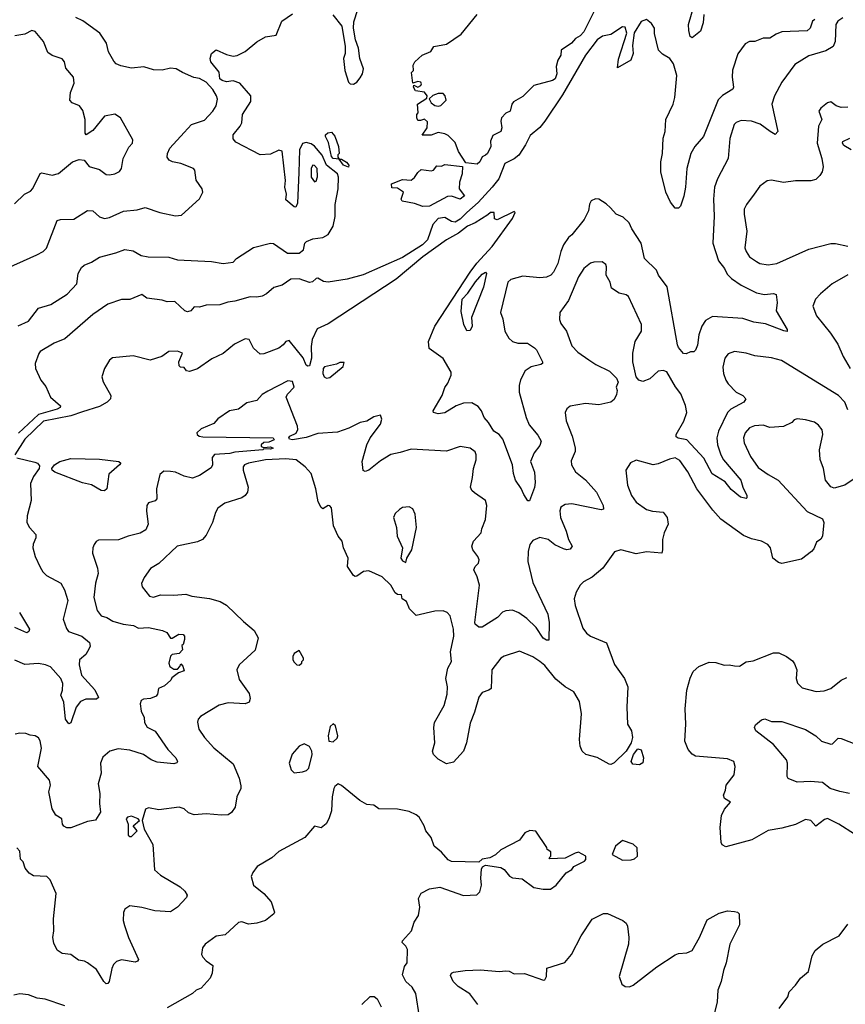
# Model space of a CAD drawing. Extents: x 1690054 to 1842981, y 782881 to 914114.
# Tile 480 of 656: x 1792444 to 1797320, y 828001 to 833814. Entities that reach past the tile are written whole.
import ezdxf

# ---------------------------------------------------------------- set-up
doc = ezdxf.new("R2010")
doc.units = 0

msp = doc.modelspace()

# ---------------------------------------------------------------- linework, layer by layer
at = {"layer": '0CON10XD'}
for points in [[(1792435, 832007.6), (1792496.1, 832033.9), (1792555, 832111.8), (1792627.7, 832132.3), (1792725, 832193.3), (1792781.1, 832255), (1792789.2, 832315), (1792809.1, 832350.9), (1792825, 832365.7), (1792867.2, 832382.8), (1792915, 832412.9), (1793012.4, 832437.6), (1793065, 832458), (1793115, 832449.2), (1793162.2, 832422.2), (1793202.5, 832415), (1793325, 832412.5), (1793375, 832397.3), (1793576.3, 832386.3), (1793645, 832373.9), (1793705, 832382.9), (1793723.8, 832405), (1793825, 832469.5), (1793925, 832495.7), (1793943.6, 832493.6), (1794025, 832435.3), (1794095, 832435.5), (1794120, 832455), (1794128.1, 832495), (1794137.1, 832505), (1794175, 832520.6), (1794235, 832528.4), (1794265, 832546.7), (1794295, 832594.6), (1794307.7, 832652.3), (1794306.7, 832723.3), (1794325.8, 832815), (1794327.6, 832885), (1794321.2, 832905), (1794256.2, 832955), (1794230.7, 833015), (1794185, 833067.9), (1794165, 833081), (1794135, 833089.2), (1794115, 833082.9), (1794096.1, 833045), (1794092.2, 832912.2), (1794085, 832730), (1794075, 832707.5), (1794065, 832710), (1794015, 832750), (1794019.2, 832785), (1794009.1, 832825), (1794013.2, 832865), (1793995, 833038.6), (1793975, 833044.5), (1793925, 833020.6), (1793865, 833016.2), (1793721.3, 833091.3), (1793705, 833110), (1793704, 833135), (1793745.7, 833185), (1793756, 833205), (1793760.8, 833255), (1793808.7, 833331.3), (1793809.5, 833365), (1793745, 833439.1), (1793705, 833452.4), (1793665, 833448.1), (1793638.9, 833455), (1793626, 833465), (1793622.6, 833505), (1793572.6, 833565), (1793567.9, 833585), (1793575.8, 833615), (1793605, 833636), (1793665, 833609), (1793705, 833599), (1793727.5, 833602.5), (1793775, 833625.8), (1793845, 833684.2), (1793895, 833712.2), (1793957.9, 833722.1), (1793992.9, 833805), (1794055, 833849.6)], [(1794293.6, 833843.6), (1794346.8, 833776.8), (1794366.5, 833655), (1794366.2, 833615), (1794357.3, 833585), (1794364.1, 833514.1), (1794385, 833446.2), (1794395.7, 833435.7), (1794415, 833434.3), (1794435, 833445.6), (1794455, 833470.6), (1794469.2, 833495), (1794474.7, 833524.7), (1794452.2, 833585), (1794445.3, 833645.3), (1794426.3, 833696.3), (1794415.7, 833765), (1794418.3, 833801.7), (1794440, 833875)], [(1795845, 833880), (1795775, 833742), (1795755, 833718.8), (1795726.2, 833703.8), (1795702.5, 833675), (1795642.5, 833635), (1795640, 833605), (1795622.5, 833575), (1795611.4, 833538.6), (1795616.7, 833495), (1795605.8, 833464.2), (1795590, 833455), (1795480, 833425), (1795415, 833360), (1795360.5, 833329.5), (1795350, 833315), (1795340, 833275), (1795315, 833263.3), (1795290, 833235), (1795286, 833215), (1795291.4, 833175), (1795285.6, 833155), (1795239.2, 833130.8), (1795223.6, 833096.4), (1795225.8, 833065), (1795207, 833025), (1795195.4, 833014.6), (1795176.2, 833003.8), (1795160.7, 832975), (1795145, 832961.8), (1795078.3, 832968.3), (1795036.4, 833036.4), (1795015, 833090), (1794975, 833130), (1794955, 833140), (1794915, 833147.5), (1794875, 833132.5), (1794821.7, 833131.7), (1794850, 833175), (1794851.7, 833211.7), (1794835, 833227.5), (1794811.7, 833218.3), (1794795, 833220), (1794790, 833235), (1794790, 833255), (1794797.5, 833265), (1794792.5, 833315), (1794848.8, 833351.2), (1794851.2, 833365), (1794835.6, 833385.6), (1794782.5, 833395), (1794770, 833415), (1794771.7, 833428.3), (1794795, 833416.7), (1794812.5, 833425), (1794816.1, 833436.1), (1794812.5, 833445), (1794795, 833450), (1794765, 833440), (1794758.3, 833501.7), (1794770, 833515), (1794767.5, 833545), (1794777.5, 833565), (1794820, 833605), (1794873, 833627), (1794890, 833655), (1794965, 833670), (1795051.6, 833728.4), (1795145, 833845.8)], [(1796484.3, 833845), (1796480, 833795), (1796465, 833746), (1796415, 833707.5), (1796404.3, 833714.3), (1796395, 833750), (1796393.9, 833785), (1796425.4, 833895)], [(1792330.4, 832329.6), (1792545, 832426.1), (1792583.1, 832445), (1792602.5, 832465), (1792665, 832628), (1792685, 832634.4), (1792764, 832636), (1792845, 832687.3), (1792875, 832686.4), (1792915, 832650.9), (1792945, 832641.2), (1792975, 832647.1), (1793056.3, 832683.7), (1793137.8, 832692.2), (1793185, 832704.4), (1793272.5, 832675), (1793365, 832655.8), (1793399.1, 832660.9), (1793505, 832756.7), (1793526, 832795), (1793522, 832815), (1793487, 832867), (1793478, 832925), (1793471.2, 832935), (1793395.3, 832965.3), (1793346.2, 832975), (1793326.2, 832985), (1793315, 833002.5), (1793316.9, 833025), (1793330.5, 833055), (1793415, 833147.9), (1793458.8, 833195), (1793535, 833221.1), (1793585.5, 833275), (1793604.4, 833305), (1793611.5, 833345), (1793606.9, 833365), (1793585, 833402.5), (1793545, 833444.5), (1793505, 833467.3), (1793473, 833473), (1793405, 833502.3), (1793368.8, 833525), (1793335, 833528.2), (1793285, 833516.5), (1793235, 833517.5), (1793176.8, 833536.8), (1793105, 833528.9), (1793041.3, 833541.3), (1793014.3, 833554.3), (1792999.6, 833569.6), (1792969.4, 833625), (1792955.9, 833675), (1792916.5, 833735), (1792817.3, 833807.3), (1792775, 833827.7)], [(1797140, 833815), (1797126.1, 833805), (1797112.3, 833765), (1797095, 833749.2), (1796945, 833743.1), (1796910.7, 833729.3), (1796875, 833705.6), (1796835, 833704.2), (1796785, 833686.2), (1796755, 833686.2), (1796728.8, 833671.2), (1796685, 833613.3), (1796654.4, 833515.6), (1796651.9, 833475), (1796660, 833415), (1796655.7, 833405), (1796595, 833367.1), (1796569.6, 833340.4), (1796481.5, 833125), (1796431.4, 833065), (1796407.8, 833025), (1796383.6, 832935), (1796375.4, 832824.6), (1796366.8, 832773.2), (1796347.2, 832712.8), (1796335, 832700.8), (1796315, 832702), (1796287.7, 832737.7), (1796260.8, 832795), (1796230, 832915), (1796229.5, 832975), (1796239.6, 833025), (1796244.7, 833115), (1796255.4, 833155), (1796259.1, 833225), (1796304.3, 833315.7), (1796313.3, 833355), (1796325.4, 833485), (1796305, 833553.3), (1796284.3, 833584.3), (1796240.9, 833610.9), (1796216.2, 833635), (1796193.6, 833733.6), (1796192.5, 833765), (1796175, 833792.5), (1796145, 833816.2), (1796115, 833804), (1796072.7, 833737.3), (1796062.3, 833662.3), (1796067.1, 833615), (1796054.1, 833575.9), (1795975, 833530), (1795981.3, 833581.3), (1796028.9, 833735), (1796020, 833770), (1796005, 833771.2), (1795935, 833726.7), (1795885, 833717.5), (1795853.8, 833695), (1795785, 833605.6), (1795649.4, 833370.6), (1795545, 833214.8), (1795515, 833176.8), (1795458.8, 833131.2), (1795431.8, 833075), (1795391.8, 833015), (1795365, 832991.8), (1795310, 832965), (1795274.6, 832875), (1795233.8, 832825), (1795150.8, 832735), (1795085, 832676.4), (1795045, 832635.7), (1795015, 832618.9), (1794995, 832623.1), (1794955, 832647.1), (1794915, 832640.8), (1794884.6, 832605.4), (1794852.5, 832515), (1794822.5, 832485), (1794705, 832410.8), (1794472.1, 832307.9), (1794378.4, 832281.6), (1794265, 832265.1), (1794238.1, 832268.1), (1794205, 832287.5), (1794195, 832287.1), (1794173, 832267), (1794155, 832262.1), (1794095, 832284.8), (1794045, 832281.8), (1793995, 832247.2), (1793945, 832232.9), (1793901.8, 832195), (1793875, 832181.9), (1793845, 832175.2), (1793805, 832177.8), (1793715, 832151.6), (1793673.8, 832146.2), (1793625, 832129.8), (1793545, 832127.9), (1793505, 832117), (1793475, 832119.1), (1793454, 832095), (1793435, 832088.9), (1793420, 832095), (1793360.4, 832150.4), (1793315, 832149.2), (1793285, 832159.1), (1793195, 832170.5), (1793165, 832191.5), (1793095, 832161.9), (1793045, 832161.2), (1792965, 832134.7), (1792875, 832072.8), (1792710.9, 831929.1), (1792648.1, 831905), (1792564.7, 831855.3), (1792556.5, 831843.5), (1792536.2, 831785), (1792536.9, 831755), (1792568.4, 831685), (1792598.1, 831648.1), (1792625, 831585.7), (1792685.8, 831535), (1792682.9, 831525), (1792665, 831515.4), (1792555, 831483.5), (1792437.5, 831372.5)], [(1797305, 833825.4), (1797275.6, 833805), (1797264.5, 833785), (1797260.4, 833685), (1797248.1, 833655), (1797205, 833630.4), (1797105, 833600.5), (1797021.1, 833548.9), (1796945.6, 833444.4), (1796902, 833365), (1796885.8, 833315), (1796921.2, 833155), (1796905, 833136.7), (1796876.7, 833155), (1796817.6, 833197.6), (1796765, 833215.5), (1796705, 833220), (1796675, 833207.5), (1796664.5, 833195), (1796637.7, 833112.3), (1796628.9, 832995), (1796564.4, 832875), (1796548.2, 832825), (1796540.9, 832755), (1796546.2, 832655), (1796536.9, 832495), (1796571.1, 832391.1), (1796606.9, 832345), (1796622.6, 832312.6), (1796646.9, 832286.9), (1796705, 832247.5), (1796795, 832202.2), (1796842.4, 832192.4), (1796895, 832196.9), (1796911.7, 832191.7), (1796916.9, 832145), (1796911.8, 832095), (1796976.7, 831985), (1796976.2, 831973.8), (1796956.2, 831976.2), (1796848.5, 832018.5), (1796778.9, 832028.9), (1796715, 832050.9), (1796535, 832061.5), (1796495, 832038.6), (1796472.2, 832005), (1796455, 831953.3), (1796447, 831893), (1796435, 831863.3), (1796425, 831853.8), (1796405, 831853.3), (1796379.3, 831840.7), (1796365, 831843.3), (1796335, 831878), (1796328.5, 831895), (1796267.6, 832237.6), (1796216.9, 832305), (1796205.6, 832335), (1796133.1, 832405), (1796114.5, 832495), (1796059.8, 832579.8), (1796044.3, 832615), (1796008.5, 832648.5), (1795966.2, 832665), (1795933.2, 832703.2), (1795907.9, 832727.9), (1795865, 832753.8), (1795845, 832756.7), (1795820, 832745), (1795810, 832725), (1795802.5, 832685), (1795776.9, 832635), (1795705.6, 832544.4), (1795685, 832528.8), (1795655.6, 832485), (1795639.1, 832445), (1795622.7, 832375), (1795597, 832323), (1795580.8, 832305), (1795555, 832293.5), (1795515, 832290.4), (1795415, 832300.5), (1795345, 832280.6), (1795327.1, 832265), (1795283.8, 832085), (1795297.3, 832047.3), (1795308.5, 831975), (1795333.1, 831933.1), (1795354.7, 831914.7), (1795385.5, 831904.5), (1795443.6, 831903.6), (1795485, 831877.1), (1795496.9, 831865), (1795532.5, 831795), (1795531.2, 831785), (1795521.9, 831778.1), (1795465.4, 831764.6), (1795429.8, 831740.2), (1795402.5, 831687.5), (1795393.1, 831655), (1795394.6, 831615), (1795436.1, 831465), (1795452.7, 831422.7), (1795505, 831362), (1795523.3, 831325), (1795515, 831299.2), (1795482.5, 831257.5), (1795460, 831205), (1795485, 831143.3), (1795489.1, 831080.9), (1795485, 831052.5), (1795455, 830972.5), (1795445, 830972.5), (1795420.4, 831010.4), (1795406.3, 831046.3), (1795371.3, 831095), (1795359.6, 831135), (1795355.4, 831185.4), (1795296.6, 831336.6), (1795276.4, 831365), (1795243.5, 831385), (1795213.5, 831435), (1795187.1, 831465), (1795171.1, 831505), (1795150.9, 831530.9), (1795115, 831552.1), (1795065, 831550), (1795021.4, 831535), (1794955, 831492.5), (1794915, 831486.9), (1794887.5, 831495), (1794886.2, 831505), (1794939.5, 831595), (1794955, 831643.3), (1794972.3, 831667.7), (1794992.5, 831715), (1794992.6, 831732.6), (1794945, 831813.1), (1794862.5, 831872.5), (1794859.2, 831915), (1794894.9, 832005), (1795105, 832323.1), (1795144.2, 832375.8), (1795234.2, 832475), (1795355, 832641.2), (1795370, 832675), (1795365, 832682.5), (1795263, 832633), (1795248.3, 832638.3), (1795246.7, 832676.7), (1795225, 832676), (1795208, 832662), (1795134.4, 832615.6), (1795088.8, 832595), (1795035.9, 832554.1), (1794965, 832514.6), (1794824.2, 832415), (1794667.8, 832282.2), (1794265, 832018), (1794200.2, 831989.8), (1794171.9, 831925), (1794165.5, 831885), (1794167.3, 831815), (1794155, 831771.2), (1794145, 831768.8), (1794136.7, 831775), (1794117.2, 831817.2), (1794035, 831920), (1794015, 831913.8), (1793999.2, 831895), (1793975, 831874.5), (1793885, 831842), (1793865, 831840), (1793824.7, 831874.7), (1793800, 831925), (1793775, 831930.8), (1793712.3, 831897.7), (1793645, 831842.9), (1793578.1, 831811.9), (1793495, 831753.1), (1793446.7, 831736.7), (1793430, 831740), (1793415, 831760), (1793393, 831763), (1793385, 831770), (1793383.6, 831793.6), (1793406.2, 831845), (1793375, 831858), (1793325, 831856), (1793283.9, 831826.1), (1793215, 831803.8), (1793115, 831830), (1792992.7, 831817.3), (1792975, 831803.3), (1792944.3, 831755.7), (1792930, 831705), (1792936.5, 831676.5), (1792982.9, 831595), (1792981.1, 831575), (1792961.5, 831555), (1792915, 831530.7), (1792815, 831498.2)], [(1792412.4, 832727.6), (1792472, 832785), (1792507.5, 832802.5), (1792522.5, 832817.5), (1792565, 832906), (1792575, 832909.2), (1792635, 832896), (1792674.1, 832905.9), (1792756, 832975), (1792795, 832989.5), (1792825.6, 832985.6), (1792855, 832948.1), (1792915, 832930), (1792955, 832900), (1792975, 832897.5), (1793005, 832904), (1793032.7, 832917.3), (1793044.3, 832935.7), (1793055.5, 832995), (1793089.1, 833060.9), (1793109.2, 833085), (1793112.9, 833105), (1793039.2, 833235), (1793005, 833255.6), (1792944.4, 833245.6), (1792875, 833160.8), (1792836.1, 833133.9), (1792830, 833145), (1792831.2, 833225), (1792817.7, 833277.7), (1792797.5, 833305), (1792753, 833323), (1792739.7, 833339.7), (1792744.6, 833385), (1792765, 833440), (1792761.4, 833475), (1792717.3, 833527.3), (1792708, 833565), (1792695, 833583.3), (1792635, 833602), (1792610.9, 833620.9), (1792584.2, 833685), (1792535, 833744.3), (1792515, 833749.5), (1792475, 833729.4), (1792415, 833718.9)], [(1794915, 833303.3), (1794931.7, 833308.3), (1794961.7, 833338.3), (1794956.7, 833365), (1794945, 833378.8), (1794915, 833377.5), (1794883, 833367), (1794862.5, 833347.5), (1794874.2, 833324.2), (1794895, 833308), (1794915, 833303.3)], [(1797335, 833297.5), (1797295, 833296.7), (1797266.4, 833306.4), (1797235, 833330), (1797215, 833322.5), (1797175, 833291.2), (1797164.2, 833275), (1797182, 833225), (1797161.9, 833185), (1797154.4, 833084.4), (1797180.8, 832995), (1797188.8, 832945), (1797183.9, 832916.1), (1797168.8, 832895), (1797145, 832870), (1797116.8, 832863.2), (1797025, 832862.9), (1796955, 832852), (1796885, 832866), (1796857.7, 832862.3), (1796815, 832831.2), (1796782, 832785), (1796736.8, 832723.2), (1796723.3, 832695), (1796721.9, 832665), (1796738.9, 832565), (1796726.4, 832466.4), (1796733.5, 832445), (1796754.4, 832415), (1796796, 832386), (1796815.3, 832375.3), (1796865, 832367.1), (1796915, 832374.7), (1797105, 832460), (1797235, 832492), (1797262.3, 832492.3), (1797335, 832478)], [(1794385, 832944), (1794356.7, 832955), (1794330, 832990), (1794295, 832994.2), (1794285, 833006), (1794268.3, 833088.3), (1794250, 833125), (1794250, 833135), (1794263, 833147), (1794285, 833150), (1794305, 833126.7), (1794327.5, 833065), (1794330, 833025), (1794323, 833017), (1794322.5, 833002.5), (1794330, 832990), (1794345, 832990), (1794375, 832972.5), (1794387.5, 832955), (1794385, 832944)], [(1797354, 833045), (1797311.5, 833071.5), (1797302.5, 833085), (1797305, 833095.6), (1797346, 833115)], [(1794185, 832856.2), (1794195, 832860), (1794203, 832887), (1794200, 832935), (1794185, 832954.3), (1794175, 832955.6), (1794165, 832937.5), (1794164.7, 832884.7), (1794185, 832856.2)], [(1794825, 832711.1), (1794775, 832729.2), (1794702.5, 832742.5), (1794697.5, 832755), (1794710, 832795), (1794675, 832820), (1794641.7, 832821.7), (1794640, 832845), (1794705, 832870), (1794755, 832867.5), (1794775, 832882.5), (1794795, 832912.5), (1794815, 832930), (1794875, 832921.2), (1794887.5, 832925), (1794908.3, 832951.7), (1794935, 832950), (1794955, 832960), (1795058.3, 832948.3), (1795058, 832905), (1795042, 832855), (1795038.8, 832815), (1795070, 832775), (1795045, 832754), (1794995, 832771.5), (1794969.6, 832770.4), (1794865, 832713.1), (1794825, 832711.1)], [(1797335, 831510), (1797316.9, 831555), (1797279.2, 831595), (1796942.2, 831802.2), (1796885, 831818.5), (1796785, 831830.5), (1796735, 831845.5), (1796665, 831855.6), (1796628.3, 831841.7), (1796607.5, 831815), (1796596.6, 831763.4), (1796601.2, 831725), (1796615.3, 831685.3), (1796627.3, 831665), (1796675, 831615.5), (1796714.7, 831594.7), (1796732.5, 831575), (1796720, 831555), (1796644.8, 831515.2), (1796623.9, 831495), (1796570.7, 831385), (1796561.4, 831345), (1796565.3, 831305), (1796583.9, 831245), (1796600.8, 831215), (1796702.9, 831095), (1796713.9, 831053.9), (1796738.6, 831005), (1796739.2, 830990.8), (1796733.6, 830986.4), (1796700, 830995), (1796645, 831039.4), (1796610, 831085), (1796532.9, 831132.9), (1796483.5, 831225), (1796385, 831334.2), (1796333.7, 831343.7), (1796321.5, 831351.5), (1796320.8, 831365), (1796366.8, 831443.2), (1796384.1, 831494.1), (1796375.8, 831535.8), (1796348.8, 831605), (1796316.6, 831646.6), (1796265.9, 831735.9), (1796245, 831743.3), (1796215, 831738.6), (1796165.4, 831694.6), (1796125, 831678.6), (1796101.2, 831685), (1796085.7, 831705), (1796064.3, 831794.3), (1796065.5, 831845), (1796079.1, 831915), (1796117.1, 831975), (1796115.6, 832015), (1796039.6, 832179.6), (1796025, 832190.6), (1795985, 832199.5), (1795939.3, 832229.3), (1795930.8, 832265), (1795907.7, 832305), (1795910, 832355), (1795905, 832368.8), (1795884.2, 832384.2), (1795835, 832382.9), (1795815, 832375.7), (1795775, 832344.3), (1795743.6, 832296.4), (1795685.9, 832155.9), (1795634.4, 832085.6), (1795631.4, 832045), (1795640.6, 832020.6), (1795673.3, 831975), (1795705, 831888.8), (1795741.2, 831851.2), (1795805.3, 831805.3), (1795847.4, 831777.4), (1795928.2, 831738.2), (1795967.9, 831697.9), (1795978.8, 831675), (1795965.8, 831645), (1795972.9, 831625), (1795968.7, 831601.3), (1795955, 831571.2), (1795935, 831555.7), (1795865, 831539.6), (1795785, 831548.6), (1795695, 831532), (1795675, 831517.5), (1795666.2, 831495), (1795670.8, 831445), (1795707.5, 831355), (1795724.1, 831285.9), (1795724.2, 831265), (1795700.3, 831209.7), (1795701.9, 831185), (1795725.8, 831145), (1795786.4, 831096.4), (1795850, 831025), (1795890, 830945), (1795892.5, 830925), (1795878.8, 830921.2), (1795705, 830956.2), (1795665, 830951.5), (1795639.2, 830935), (1795633.3, 830915), (1795637.7, 830875), (1795671.8, 830795), (1795684.7, 830744.7), (1795707.1, 830705), (1795695, 830688.9), (1795675, 830684.8), (1795655, 830690.3), (1795605, 830713.9), (1795565, 830745.4), (1795515, 830757.8), (1795475, 830739.4), (1795457.5, 830715), (1795446.7, 830675), (1795445.5, 830615), (1795475, 830491.2), (1795563.1, 830305), (1795571.4, 830255), (1795568.8, 830151.2), (1795555, 830150), (1795535, 830162.9), (1795495, 830226), (1795439.4, 830279.4), (1795392.1, 830312.1), (1795355, 830327.1), (1795315, 830324.3), (1795295, 830315.8), (1795266, 830285), (1795175, 830227.1), (1795155, 830227.5), (1795134.2, 830245), (1795132, 830255), (1795158.6, 830475), (1795145.7, 830525), (1795126, 830565), (1795134, 830585), (1795153.8, 830605), (1795158, 830625), (1795150, 830645), (1795119.2, 830685), (1795114.3, 830705.7), (1795125, 830736.2), (1795170, 830785), (1795172.7, 830807.3), (1795195.9, 830864.1), (1795202, 830945), (1795195.5, 830975.5), (1795129.7, 831019.7), (1795114.2, 831035), (1795105.7, 831055), (1795118.9, 831111.1), (1795123.6, 831165), (1795140, 831215), (1795140, 831245), (1795133.2, 831263.2), (1795105, 831284.2), (1795045, 831294.2), (1794965, 831266.7), (1794755, 831277.8), (1794691.5, 831258.5), (1794635, 831246.9), (1794575, 831210), (1794505, 831154.2), (1794485, 831146.7), (1794471.7, 831151.7), (1794466, 831205), (1794494.5, 831305), (1794513.8, 831345), (1794574.5, 831425.5), (1794582.9, 831455), (1794575, 831478.8), (1794535, 831468.6), (1794495, 831444.4), (1794455, 831436.2), (1794388.1, 831401.9), (1794321.2, 831378.8), (1794205, 831370.8), (1794135, 831348), (1794055, 831333.8), (1794037.5, 831337.5), (1794032.5, 831345), (1794040, 831355), (1794076.7, 831373.3), (1794087.3, 831395), (1794084.6, 831415), (1794018.2, 831585), (1794026, 831604), (1794064, 831645), (1794055, 831677.5), (1794028.3, 831681.7), (1793909.2, 831620.8), (1793875, 831601.2), (1793845, 831566.2), (1793785, 831551.2), (1793735.9, 831514.1), (1793682.5, 831505), (1793615, 831457.5), (1793590.7, 831429.3), (1793515, 831398), (1793490, 831375), (1793491.2, 831365), (1793503.8, 831355), (1793525, 831350.8), (1793940, 831345), (1793947, 831333), (1793915, 831320), (1793885, 831317.5), (1793870, 831305), (1793870, 831295), (1793885, 831287.5), (1793925, 831292.5), (1793940, 831285), (1793925, 831277.5), (1793885, 831280), (1793880, 831275), (1793715, 831260.3), (1793685, 831252.2), (1793595, 831247.8), (1793580, 831230), (1793582.7, 831185), (1793575, 831168.1), (1793505, 831122.9), (1793465, 831106.7), (1793415, 831118.5), (1793365, 831142.2), (1793335, 831146.9), (1793295, 831148), (1793271.7, 831128.3), (1793251.5, 831045), (1793253.1, 830985), (1793245, 830972.9), (1793205, 830962), (1793195.6, 830945), (1793192.8, 830912.8), (1793201.8, 830835), (1793188.3, 830801.7), (1793155, 830781.5), (1793085, 830765.4), (1793026.7, 830743.3), (1792908.8, 830741.2), (1792895.8, 830734.2), (1792884, 830715), (1792875.8, 830695), (1792874.3, 830665), (1792903.3, 830575), (1792906.5, 830545), (1792892.2, 830487.8), (1792881.7, 830401.7), (1792901.8, 830325), (1792925, 830295.3), (1792958, 830285), (1792995, 830263.5), (1793055.4, 830245.4), (1793116.4, 830236.4), (1793145, 830222), (1793205, 830226.2), (1793288, 830208), (1793312, 830195), (1793335, 830162.5), (1793345, 830162.5), (1793384.3, 830185.7), (1793410, 830185), (1793417.5, 830175), (1793417.5, 830155), (1793410, 830125), (1793401.7, 830118.3)], [(1795085, 831977.5), (1795067.5, 832015), (1795051.7, 832091.7), (1795056.5, 832165), (1795090.6, 832199.4), (1795135, 832267.4), (1795175, 832311.2), (1795195, 832324.2), (1795200.5, 832315), (1795182.7, 832235), (1795112.7, 832055), (1795116.9, 832005), (1795105, 831980), (1795085, 831977.5)], [(1797335, 832307.5), (1797242.5, 832255), (1797172.5, 832195), (1797144.2, 832165), (1797127.7, 832122.3), (1797150.6, 832065), (1797232.4, 831962.4), (1797275, 831897.5), (1797306.9, 831825), (1797349.5, 831755)], [(1794255, 831697.5), (1794275, 831701.4), (1794355, 831767.5), (1794359.3, 831789.3), (1794335, 831790), (1794315, 831780), (1794245, 831763.8), (1794236.2, 831755), (1794233.3, 831725), (1794241.9, 831705), (1794255, 831697.5)], [(1792815, 831498.2), (1792745, 831475.2), (1792585, 831443.5), (1792475, 831337), (1792414.8, 831245)], [(1797385, 831111.2), (1797317.5, 831065), (1797255, 831047.5), (1797235, 831056.2), (1797202.9, 831095), (1797191.9, 831165), (1797172.3, 831217.7), (1797168.1, 831275), (1797187.1, 831365), (1797182.6, 831392.6), (1797160.9, 831420.9), (1797137.3, 831437.3), (1797085, 831452.5), (1797035, 831458.1), (1797018.7, 831451.3), (1797004.4, 831435.6), (1796955, 831413.1), (1796875, 831406.2), (1796835, 831420), (1796783.1, 831416.9), (1796754, 831405), (1796728.6, 831375), (1796719.4, 831345), (1796721.9, 831315), (1796760.6, 831235), (1796805, 831170), (1796865, 831128.5), (1796922.9, 831095), (1797095, 830911.2), (1797185, 830866.7), (1797193.8, 830845), (1797185.8, 830764.2), (1797175, 830746.7), (1797150.6, 830729.4), (1797135, 830690), (1797121.2, 830675), (1797061.7, 830628.3), (1796945, 830603.8), (1796925, 830610), (1796891.2, 830635), (1796877.5, 830695), (1796862, 830715), (1796825, 830734.4), (1796765, 830748.5), (1796717.8, 830767.8), (1796585.6, 830865), (1796538.1, 830918.1), (1796443.5, 831043.5), (1796389.2, 831145), (1796342.1, 831212.1), (1796315, 831227.5), (1796281.1, 831218.9), (1796215, 831191.4), (1796185, 831185.8), (1796085, 831213.8), (1796051.7, 831198.3), (1796024.2, 831155), (1796034.4, 831065), (1796057.8, 831005), (1796085.4, 830965.4), (1796145, 830922.5), (1796182.2, 830912.2), (1796245, 830906.5), (1796268.1, 830875), (1796274.4, 830835), (1796249.2, 830785), (1796239.4, 830745), (1796241.1, 830685), (1796235.7, 830665), (1796145, 830671.4), (1796085, 830660.6), (1795995, 830684.2), (1795957.5, 830672.5), (1795887.5, 830575), (1795825, 830521.9), (1795774.5, 830495.5), (1795754.4, 830475.6), (1795730.8, 830435), (1795719.4, 830395), (1795724.4, 830355), (1795770.8, 830220.8), (1795792.1, 830192.1), (1795815, 830174.4), (1795908.8, 830135), (1795956.6, 830006.6), (1796015.7, 829925), (1796035.5, 829875.5), (1796029.2, 829755), (1796033.8, 829655), (1796056.7, 829615), (1796063.8, 829575), (1796056, 829545), (1796025.6, 829494.4), (1795955, 829426.7), (1795935, 829416.7), (1795925, 829418.8), (1795855, 829458.8), (1795787.5, 829475), (1795765.9, 829495.9), (1795754.5, 829524.5), (1795749.4, 829565), (1795762.7, 829715), (1795749.5, 829789.5), (1795715.7, 829845), (1795665, 829875.5), (1795610.8, 829920.8), (1795545, 830001.1), (1795515, 830025.5), (1795475, 830053.1), (1795395, 830086.5), (1795305, 830056.9), (1795285, 830044), (1795231.9, 829975), (1795228.1, 829865), (1795215.4, 829854.6), (1795175, 829842.5), (1795155.6, 829815), (1795130.9, 829725), (1795105, 829660), (1795083.1, 829545), (1795064.5, 829495.5), (1795005, 829430), (1794965, 829420), (1794915, 829447.5), (1794888, 829475), (1794882, 829495), (1794896.7, 829545), (1794890.4, 829635), (1794894.6, 829665), (1794951.8, 829765), (1794968.7, 829831.3), (1794971.1, 829875), (1794961.5, 829925), (1794972.1, 829985), (1794993.3, 830025), (1794988.1, 830081.9), (1795008.2, 830175), (1795006.7, 830215), (1794985.6, 830295), (1794968.8, 830315), (1794945, 830324.3), (1794895, 830322.7), (1794785, 830295.8), (1794746.2, 830335), (1794729.3, 830379.3), (1794702.5, 830395), (1794698.3, 830418.3), (1794675, 830420), (1794660.7, 830430.7), (1794636.7, 830475), (1794584.3, 830524.3), (1794505, 830559.2), (1794474.5, 830555.5), (1794435, 830528.8), (1794425, 830526.7), (1794415, 830533.3), (1794380.8, 830585), (1794383.5, 830635), (1794356.9, 830695), (1794348.9, 830735), (1794324.6, 830764.6), (1794297.1, 830825), (1794285, 830931.2), (1794275, 830943.8), (1794265, 830946.2), (1794235, 830926.7), (1794225, 830933.3), (1794207.5, 830967.5), (1794192.2, 831045), (1794165, 831134.4), (1794129.4, 831175), (1794077.1, 831215), (1794015, 831221.2), (1793895, 831216.4), (1793795, 831196.3), (1793772.2, 831185), (1793764.5, 831175), (1793763.6, 831155), (1793792.9, 831055), (1793789.2, 831025), (1793775.5, 831004.5), (1793755, 830991.4), (1793655, 830959.1), (1793615, 830929.4), (1793600.9, 830905), (1793583.1, 830845), (1793545, 830770), (1793524.2, 830745), (1793495, 830731.5), (1793373.8, 830705), (1793265, 830602.5), (1793217, 830573), (1793179.3, 830520.7), (1793163.3, 830485), (1793166.7, 830465), (1793211.2, 830411.2), (1793235, 830405.4), (1793275, 830417.8), (1793355, 830415.8), (1793425, 830423.1), (1793460.8, 830410.8), (1793565, 830397.5), (1793628.6, 830378.6), (1793665, 830358.1), (1793765, 830260), (1793828, 830208), (1793851.4, 830165), (1793835, 830090.8), (1793740, 830005), (1793726.9, 829975), (1793739.4, 829919.4), (1793799.4, 829835), (1793804.2, 829805.8), (1793798.8, 829785), (1793775.6, 829774.4), (1793675, 829780.4), (1793622.2, 829767.8), (1793510.9, 829699.1), (1793498.8, 829685), (1793494.1, 829665.9), (1793501.4, 829625), (1793535.4, 829575.4), (1793591.4, 829515), (1793705, 829420), (1793741.1, 829335), (1793749.1, 829290.9), (1793749.2, 829275), (1793725.6, 829225), (1793716.9, 829165), (1793695, 829132.2), (1793675, 829120), (1793635, 829117.1), (1793545, 829124.4), (1793475, 829118.9), (1793441.4, 829131.4), (1793415, 829154.2), (1793385, 829164.4), (1793265, 829149.5), (1793205, 829160), (1793187, 829153), (1793166.7, 829085), (1793180, 829035), (1793230, 828945), (1793240.8, 828795), (1793275, 828763.5), (1793391.4, 828695), (1793419.4, 828669.4), (1793433.8, 828645), (1793428.8, 828631.2), (1793376.2, 828573.8), (1793335, 828546.9), (1793242.3, 828552.3), (1793165, 828571.9), (1793095, 828581.2), (1793065, 828563.3), (1793057.3, 828542.7), (1793055.6, 828495), (1793062.2, 828465), (1793086.7, 828395), (1793145.6, 828264.4), (1793140, 828255), (1793125, 828248.6), (1793045, 828262.5), (1793015.7, 828254.3), (1792998, 828235), (1792987.9, 828212.1), (1792972.5, 828135), (1792965, 828122.5), (1792955, 828121.2), (1792940, 828135), (1792896.9, 828206.9), (1792845, 828245.8), (1792827.5, 828255), (1792790.9, 828260.9), (1792745, 828294), (1792695, 828301.2), (1792665, 828321.2), (1792645, 828362.5), (1792639.2, 828395), (1792645.8, 828435), (1792643.3, 828505), (1792659.4, 828655), (1792624.2, 828735), (1792605, 828756), (1792525, 828758.6), (1792500, 828775), (1792475.8, 828805), (1792465, 828842.5), (1792448, 828858), (1792444, 828905), (1792426.7, 828925)], [(1792426.9, 831226.9), (1792532.4, 831202.4), (1792548.8, 831195), (1792560.5, 831180.5), (1792558, 831165), (1792525, 831116.2), (1792507.1, 831075), (1792511.9, 830975), (1792488.5, 830885), (1792486.9, 830845), (1792501.9, 830815), (1792539.2, 830775), (1792539.2, 830755), (1792523.2, 830716.8), (1792521.9, 830695), (1792534.6, 830644.6), (1792565, 830581.2), (1792580, 830555), (1792602.6, 830532.6), (1792686.6, 830486.6), (1792708.7, 830448.7), (1792727.5, 830385), (1792700, 830275), (1792719.8, 830219.8), (1792732.7, 830202.7), (1792810, 830175), (1792857.1, 830137.1), (1792860, 830115), (1792855, 830100.6), (1792835, 830066.4), (1792798, 830035), (1792794.5, 830005), (1792808.9, 829945), (1792887.5, 829857.5), (1792908.8, 829811.2), (1792896.7, 829803.3), (1792835, 829801.5), (1792802.1, 829787.9), (1792778.1, 829755), (1792745, 829662.5), (1792735, 829657.5), (1792714.4, 829685), (1792704.4, 829785), (1792687.9, 829825), (1792696.9, 829855), (1792698.8, 829895), (1792687.5, 829925), (1792625, 829992.5), (1792595.5, 830005.5), (1792555, 830012.5), (1792475, 830007.5), (1792415, 830032.5)], [(1792945, 831032.5), (1792925, 831034.3), (1792867.2, 831067.2), (1792815, 831080), (1792652.4, 831142.4), (1792636, 831155), (1792634, 831165), (1792648.9, 831185), (1792681.2, 831205), (1792745, 831222.8), (1792915, 831218.9), (1793030, 831205), (1793042, 831195), (1793034, 831185), (1792970, 831130), (1792958.6, 831045), (1792945, 831032.5)], [(1794725, 830610), (1794731.2, 830635), (1794760, 830685), (1794788, 830815), (1794780, 830895), (1794765.8, 830925.8), (1794745, 830938.8), (1794705, 830933.8), (1794687.7, 830922.3), (1794661.2, 830898.8), (1794652, 830875), (1794670, 830815), (1794672.5, 830765), (1794703.8, 830695), (1794694, 830635), (1794705, 830620), (1794725, 830610)], [(1792442.1, 830315), (1792501.9, 830215), (1792498.9, 830201.1), (1792487, 830193), (1792415, 830224.5)], [(1793401.7, 830118.3), (1793406.1, 830093.9), (1793385, 830072.5), (1793343.6, 830066.4), (1793334.1, 830055.9), (1793323.8, 830015), (1793330, 829995), (1793355, 829980), (1793375, 829980), (1793390, 829995), (1793395, 830010), (1793406.7, 829996.7), (1793415, 829970), (1793381.7, 829958.3), (1793341.7, 829928.3), (1793337.5, 829915), (1793299.1, 829880.9), (1793263.8, 829866.2), (1793258.3, 829831.7), (1793249.8, 829820.2), (1793216, 829806), (1793175, 829802.9), (1793162.2, 829795), (1793154.6, 829775), (1793160.5, 829730.5), (1793180, 829695), (1793181.1, 829665), (1793196.8, 829636.8), (1793245, 829614.3), (1793319.2, 829505), (1793366.9, 829455), (1793375.7, 829435), (1793372.9, 829427.1), (1793355, 829421.2), (1793255, 829430.6), (1793220, 829445), (1793175.3, 829475.3), (1793095, 829500.8), (1793025, 829508.1), (1792975.4, 829494.6), (1792935, 829460), (1792920.6, 829425), (1792924.3, 829365), (1792907.6, 829302.4), (1792916.9, 829245), (1792914.3, 829185.7), (1792921.5, 829135), (1792892.5, 829087.5), (1792845, 829079.2), (1792745, 829042.9), (1792722.1, 829042.1), (1792705, 829052), (1792696, 829065), (1792693.3, 829095), (1792657.9, 829117.9), (1792635.7, 829155), (1792615.6, 829255), (1792625.4, 829295), (1792620, 829325), (1792551.4, 829405), (1792573, 829513), (1792565, 829556.2), (1792554.4, 829574.4), (1792535, 829585.8), (1792505, 829588.8), (1792480, 829600), (1792445, 829601.9), (1792416.7, 829595)], [(1794095, 830002.5), (1794110, 830015), (1794110, 830025), (1794120, 830035), (1794120, 830045), (1794095, 830090), (1794065, 830072.5), (1794057.5, 830055), (1794057.5, 830035), (1794065, 830020), (1794080, 830005), (1794095, 830002.5)], [(1797375, 829004.3), (1797281.4, 829065), (1797215, 829097.5), (1797197.8, 829092.2), (1797145, 829053.3), (1797116.7, 829085), (1797085, 829092.5), (1797025, 829062.9), (1796945, 829040), (1796865, 829027.1), (1796767.5, 828972.5), (1796615, 828931.2), (1796592.9, 828942.9), (1796585.9, 828955.9), (1796580, 829045), (1796589.4, 829115), (1796606.8, 829153.2), (1796642.5, 829195), (1796606.7, 829216.7), (1796600, 829235), (1796612.5, 829265), (1796615.8, 829295), (1796662.9, 829355), (1796669.5, 829405), (1796660.8, 829435), (1796625, 829450.6), (1796435, 829465.6), (1796415, 829477.1), (1796391.4, 829505), (1796371.5, 829555), (1796377.3, 829655), (1796373.8, 829745), (1796384.5, 829855), (1796403.3, 829926.7), (1796420.6, 829965), (1796455, 829995.7), (1796515, 830021.4), (1796555, 830018.1), (1796605, 830003.3), (1796635, 830006), (1796665, 829999.2), (1796695, 829997.5), (1796735, 830022.5), (1796775, 830028), (1796895, 830076.2), (1796926.4, 830076.4), (1796973.6, 830053.6), (1797007.7, 830027.7), (1797020.5, 830010.5), (1797034.3, 829975), (1797030, 829925), (1797036.8, 829896.8), (1797065, 829868.6), (1797146.9, 829846.9), (1797195, 829850.6), (1797235, 829865.6), (1797296.2, 829913.8), (1797328.9, 829931.1)], [(1797345, 829246), (1797287.8, 829257.8), (1797231.5, 829275), (1797185, 829309.6), (1797115, 829315.5), (1797035, 829312.7), (1796983.2, 829333.2), (1796975.9, 829345.9), (1796978.9, 829425), (1796972.9, 829445), (1796895.4, 829535.4), (1796791.9, 829615), (1796783.3, 829635), (1796788.8, 829651.2), (1796825, 829680), (1796844.1, 829685.9), (1796885, 829670), (1796945, 829671.4), (1797085, 829623.3), (1797145, 829585.8), (1797180, 829555), (1797235, 829536), (1797245, 829538.8), (1797277.7, 829572.3), (1797295, 829570.8), (1797385.4, 829535.4)], [(1794295, 829550), (1794318.3, 829571.7), (1794322.5, 829585), (1794310, 829645), (1794295, 829657.5), (1794278.3, 829641.7), (1794266.7, 829585), (1794270, 829555), (1794295, 829550)], [(1794065, 829366.7), (1794115, 829374.2), (1794138.3, 829381.7), (1794151.2, 829395), (1794172, 829475), (1794170, 829495), (1794155, 829523.3), (1794125, 829538), (1794093.8, 829525), (1794053.2, 829476.8), (1794036.2, 829425), (1794046.7, 829385), (1794065, 829366.7)], [(1796105, 829413.8), (1796065, 829418.8), (1796056, 829435), (1796070, 829475), (1796095, 829510), (1796115, 829502.5), (1796128.8, 829455), (1796123.6, 829426.4), (1796105, 829413.8)], [(1794805, 827927.5), (1794784.4, 828065), (1794761.7, 828101.7), (1794724.2, 828135), (1794704, 828175), (1794715.7, 828224.3), (1794731.9, 828245), (1794734.5, 828324.5), (1794724.5, 828344.5), (1794703.3, 828365), (1794704, 828375), (1794758, 828435), (1794773.8, 828485), (1794798.8, 828525), (1794807.5, 828575), (1794800, 828625), (1794815, 828656.7), (1794865, 828682.5), (1794925, 828692.5), (1795065, 828643.8), (1795143.9, 828646.1), (1795161.2, 828665), (1795171.2, 828705), (1795166.7, 828745), (1795170.7, 828799.3), (1795177, 828813), (1795195, 828822.5), (1795285, 828807.5), (1795305, 828797.5), (1795336.4, 828756.4), (1795355, 828746.7), (1795410.7, 828740.7), (1795479.5, 828689.5), (1795535, 828680), (1795578.8, 828681.2), (1795613.3, 828705), (1795672.3, 828777.7), (1795705, 828797.5), (1795717.5, 828815), (1795780, 828845), (1795786.7, 828855), (1795787.5, 828875), (1795745, 828898), (1795725, 828893.8), (1795666.4, 828863.6), (1795575, 828860), (1795570, 828865), (1795580, 828875), (1795581.7, 828901.7), (1795560, 828915), (1795556.7, 828926.7), (1795493, 829023), (1795457, 829027), (1795427, 829013), (1795395, 828970), (1795285, 828912.5), (1795255, 828882.5), (1795220, 828865), (1795175, 828857.5), (1795155, 828840), (1794993.6, 828843.6), (1794975, 828853.3), (1794935, 828898.8), (1794891.2, 828935), (1794873.8, 828985), (1794843.3, 829025), (1794833.6, 829053.6), (1794802.5, 829105), (1794785, 829120), (1794745, 829140), (1794675, 829152.5), (1794565.7, 829155.7), (1794535, 829176.2), (1794495, 829180.8), (1794453.4, 829203.4), (1794345, 829292.5), (1794325, 829302.5), (1794305, 829287.5), (1794300, 829275), (1794290, 829225), (1794286.1, 829143.9), (1794270, 829095), (1794253, 829067), (1794225, 829042.5), (1794185, 829052.5), (1794127.5, 828985), (1793975, 828902.5), (1793933.8, 828865), (1793846.1, 828813.9), (1793820.3, 828779.7), (1793810.8, 828755), (1793825.7, 828705), (1793885, 828655.8), (1793930, 828605), (1793948.8, 828545), (1793945.8, 828534.2), (1793895, 828496), (1793845, 828480), (1793795, 828473.3), (1793755, 828486.7), (1793736.1, 828483.9), (1793658.3, 828411.7), (1793605, 828403.3), (1793540, 828355), (1793524.4, 828335), (1793518.6, 828295), (1793525, 828278.8), (1793545, 828258), (1793585, 828230), (1793580.8, 828185), (1793568, 828155), (1793515, 828096.2), (1793485.9, 828084.1), (1793465, 828064), (1793315, 827980)], [(1793105, 828991.2), (1793137.1, 829025), (1793113.8, 829055), (1793151.2, 829085), (1793143.3, 829095), (1793105, 829111.5), (1793080, 829105), (1793073.3, 829095), (1793083.8, 829065), (1793085, 829000), (1793095, 828991.2), (1793105, 828991.2)], [(1796005, 828851.2), (1796055, 828853.8), (1796075, 828860), (1796092.5, 828875), (1796090, 828925), (1796067, 828947), (1796005, 828967.5), (1795962.5, 828935), (1795942.5, 828885), (1796005, 828851.2)], [(1795148.8, 827998.8), (1795102, 828062), (1795034.4, 828105), (1795004.2, 828135), (1794988.3, 828171.7), (1794993.8, 828185), (1795005, 828190), (1795075, 828200), (1795165, 828204), (1795275, 828194.3), (1795315, 828198.8), (1795335, 828196), (1795365, 828181.2), (1795425, 828182.5), (1795537.7, 828142.3), (1795546.2, 828145), (1795556, 828165), (1795557.5, 828215), (1795663.4, 828246.6), (1795701.9, 828295), (1795760, 828405), (1795825, 828504), (1795892.7, 828537.3), (1795915, 828536), (1796006.7, 828495), (1796025, 828480), (1796032.7, 828462.7), (1796041.4, 828395), (1796039.2, 828355), (1795984.2, 828165), (1796000.5, 828120.5), (1796020, 828105), (1796045, 828103.3), (1796067.3, 828112.7), (1796207.8, 828222.2), (1796315, 828292.5), (1796335, 828300), (1796385, 828304), (1796415, 828318.8), (1796458.6, 828395), (1796505, 828500), (1796575, 828538.9), (1796625, 828552.2), (1796665, 828549.2), (1796682.5, 828545), (1796693.3, 828535), (1796695, 828470), (1796637.5, 828355), (1796616.7, 828245), (1796600.1, 828199.9), (1796587.5, 828135), (1796567.1, 828085), (1796562.2, 828015), (1796531.1, 827885)], [(1796929.4, 827975), (1796980.8, 828045), (1796988, 828075), (1797026.2, 828113.8), (1797055.8, 828155), (1797102.2, 828195), (1797123.6, 828286.4), (1797141.1, 828318.9), (1797188, 828355), (1797284.6, 828405.4), (1797335, 828474)], [(1792711.1, 827991.1), (1792595, 828030.6), (1792547.3, 828037.3), (1792495, 828056), (1792445, 828063.3), (1792410, 828055)], [(1794465, 828000), (1794513.9, 828046.1), (1794537, 828047), (1794555, 828032.5), (1794579.2, 827985)]]:
    msp.add_lwpolyline(points, dxfattribs=at)

doc.saveas('drawing.dxf')
